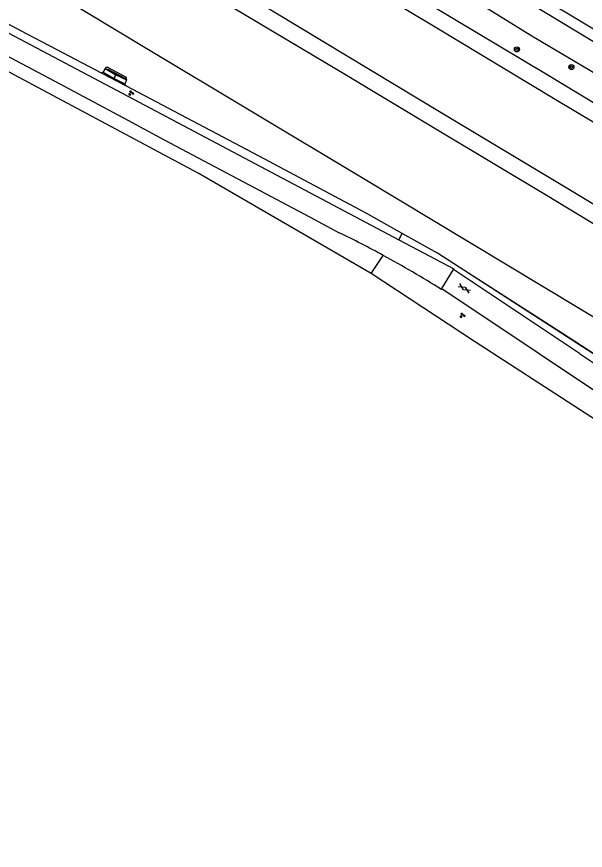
# Model space of a CAD drawing. Extents: x 135990 to 139000, y 393500 to 396000.
# Drawn here: x 137982.5 to 138072, y 395421.9 to 395553 of the extents above; entities that cross this region are included whole.
import ezdxf

# ---------------------------------------------------------------- set-up
doc = ezdxf.new("R2010")
doc.units = 0
for name, color, linetype in [('gg-afsc-lijn draadraster', 7, 'Continuous'), ('gg-afsc-muur', 7, 'Continuous'), ('gg-knt-BGT kruinlijn', 7, 'Continuous'), ('gg-knt-bronhoudergrens', 7, 'Continuous'), ('gg-knt-verharding', 7, 'Continuous'), ('gg-kntw-bovenkant insteek waterloop', 7, 'Continuous'), ('gt-grn-groengrens', 7, 'Continuous'), ('gt-grn-weggrens', 7, 'Continuous'), ('gt-symb-boom', 7, 'Continuous'), ('gt-symb-gesloten verharding', 7, 'Continuous'), ('gt-symb-groenvak', 7, 'Continuous'), ('gx-grn-maaiveld', 7, 'Continuous')]:
    doc.layers.add(name, color=color, linetype=linetype)

# ---------------------------------------------------------------- blocks, each defined once
blk = doc.blocks.new('gt0-GRVAK')
at = {"layer": 'gt-symb-groenvak'}
for p, q in [((-0.11, 0.19), (-0.23, 0.24)), ((-0.18, 0.15), (0.09, 0.15)), ((-0.09, 0.21), (-0.16, 0.32)), ((-0.05, 0.21), (-0.05, 0.39)), ((0, 0.21), (0.06, 0.32)), ((0.01, 0.19), (0.13, 0.24)), ((0.26, -0.05), (0.2, 0.06)), ((0.3, -0.05), (0.3, 0.13)), ((0.35, -0.05), (0.41, 0.06)), ((-0.25, -0.23), (-0.36, -0.18)), ((-0.32, -0.26), (-0.05, -0.26)), ((-0.23, -0.21), (-0.29, -0.09)), ((-0.18, -0.2), (-0.18, -0.02)), ((-0.14, -0.21), (-0.07, -0.09)), ((-0.12, -0.23), (0, -0.18)), ((0.24, -0.07), (0.12, -0.02)), ((0.17, -0.11), (0.44, -0.11)), ((0.37, -0.07), (0.49, -0.02))]:
    blk.add_line(p, q, dxfattribs=at)
blk = doc.blocks.new('gt0-GESVH1')
at = {"layer": 'gt-symb-gesloten verharding'}
for p, q in [((-0.99, -0.26), (0.01, 0.24)), ((0.01, -0.26), (-0.99, 0.24)), ((0.01, 0.24), (1.01, -0.26)), ((1.01, 0.24), (0.01, -0.26))]:
    blk.add_line(p, q, dxfattribs=at)
blk = doc.blocks.new('gt0-BOOM')
at = {"layer": 'gt-symb-boom'}
for radius in [0.4, 0.2]:
    blk.add_circle((0, 0), radius, dxfattribs=at)

msp = doc.modelspace()

# ---------------------------------------------------------------- linework, layer by layer
at = {"layer": 'gg-afsc-lijn draadraster'}
msp.add_lwpolyline([(138084.182, 395492.95), (138069.352, 395502.582), (138052.148, 395513.607), (138048.734, 395515.795), (138043.195, 395518.893)], dxfattribs=at)
at = {"layer": 'gg-afsc-muur'}
for p, q in [((137996.747, 395544.793), (137999.609, 395543.29)), ((137999.269, 395542.413), (137996.251, 395543.983))]:
    msp.add_line(p, q, dxfattribs=at)
at = {"layer": 'gg-knt-BGT kruinlijn'}
msp.add_line((137997.863, 395543.291), (137998.127, 395543.862), dxfattribs=at)
at = {"layer": 'gg-knt-bronhoudergrens'}
for points in [[(138038.302, 395512.584), (138011.056, 395528.405), (137955.355, 395558.191), (137899.628, 395587.149)], [(138173.053, 395423.926), (138158.662, 395433.286), (138126.692, 395454.812), (138082.143, 395484.071), (138054.558, 395501.912), (138038.302, 395512.584)]]:
    msp.add_lwpolyline(points, dxfattribs=at)
at = {"layer": 'gg-knt-verharding'}
for p, q in [((138000, 395540.479), (138042.651, 395517.921)), ((138028.68, 395521.461), (138033.288, 395519.019)), ((138071.133, 395500), (138051.27, 395513.252)), ((138049.373, 395510.089), (138049.462, 395510.237)), ((138049.462, 395510.237), (138064.787, 395500))]:
    msp.add_line(p, q, dxfattribs=at)
for points in [[(137691.492, 395709.62), (137703.9, 395703.599), (137716.232, 395697.425), (137729.214, 395690.752), (137742.144, 395683.978), (137754.231, 395677.59), (137766.271, 395671.114), (137777.726, 395664.808), (137789.122, 395658.398), (137814.848, 395643.483), (137864.009, 395614.186), (137889.474, 395599.25), (137917.212, 395584.294), (138000, 395540.479)], [(137799.607, 395648.838), (137824.618, 395633.891), (137837.224, 395626.444), (137849.803, 395618.952), (137875.087, 395603.728), (137883.329, 395598.938), (137895.371, 395592.262), (137907.506, 395585.756), (137942.805, 395567.102), (137988.522, 395542.859), (138000, 395536.7)], [(138129.889, 395517.948), (138104.72, 395532.469), (138078.394, 395547.984), (138051.748, 395563.972), (138025.557, 395579.901), (137998.947, 395596.24), (137973.036, 395612.924)], [(138000, 395536.7), (138005.74, 395533.62), (138028.68, 395521.461)], [(138042.651, 395517.921), (138051.32, 395513.336), (138051.27, 395513.252)], [(138064.787, 395500), (138123.351, 395460.881), (138203.751, 395406.711), (138292.203, 395350.403)], [(138071.133, 395500), (138084.951, 395490.781), (138204.461, 395410.391), (138296.857, 395351.977)]]:
    msp.add_lwpolyline(points, dxfattribs=at)
for centre, radius, start, end in [((137957.759, 395364.012), 172.429, 61.4377, 64.02187), ((137958.033, 395364.497), 171.872, 57.89694, 61.4404)]:
    msp.add_arc(centre, radius, start, end, dxfattribs=at)
at = {"layer": 'gg-kntw-bovenkant insteek waterloop'}
for points in [[(138000, 395593.715), (138034.851, 395572.17), (138065.741, 395553.64), (138073.333, 395549.111)], [(138148.259, 395500), (138143.391, 395502.742), (138063.621, 395549.951), (138033.051, 395568.84), (138004.061, 395586.331), (138000, 395588.93)]]:
    msp.add_lwpolyline(points, dxfattribs=at)
at = {"layer": 'gt-grn-groengrens'}
for p, q in [((138042.651, 395517.921), (138043.195, 395518.893)), ((138038.302, 395512.584), (138040.2, 395515.456))]:
    msp.add_line(p, q, dxfattribs=at)
at = {"layer": 'gt-grn-weggrens'}
msp.add_line((138049.462, 395510.237), (138051.27, 395513.252), dxfattribs=at)
at = {"layer": 'gx-grn-maaiveld'}
for p, q in [((137996.417, 395544.856), (137996.135, 395544.251)), ((137996.487, 395544.888), (137996.417, 395544.856)), ((137996.417, 395544.856), (137998.127, 395543.862)), ((137996.135, 395544.251), (137995.888, 395544.117)), ((137995.888, 395544.117), (137999.517, 395542.207)), ((137996.135, 395544.251), (137997.863, 395543.291)), ((137997.863, 395543.291), (137999.526, 395542.438)), ((137998.127, 395543.862), (137999.795, 395543.046)), ((137999.795, 395543.046), (137999.526, 395542.438)), ((137999.811, 395543.115), (137999.795, 395543.046)), ((137999.526, 395542.438), (137999.517, 395542.207))]:
    msp.add_line(p, q, dxfattribs=at)
for points in [[(137788.572, 395705.984), (137805.336, 395696.47), (137823.876, 395685.868), (137840.257, 395676.348), (137859.459, 395664.898), (137876.349, 395654.82), (137891.436, 395645.719), (137907.473, 395636.054), (137918.672, 395629.338), (137930.295, 395622.336), (137945.905, 395612.907), (137960.374, 395604.26), (137981.456, 395591.602), (137999.173, 395581), (138020.411, 395568.223), (138036.252, 395558.68), (138048.121, 395551.573), (138067.308, 395540.031), (138080.577, 395532.107), (138092.768, 395524.677), (138112.337, 395513.045), (138119.108, 395508.952)], [(137783.345, 395696.22), (137805.169, 395684.042), (137831.2, 395668.93), (137855.858, 395654.237), (137881.476, 395638.866), (137904.764, 395624.869), (137930.46, 395609.463), (137953.225, 395595.767), (137977.833, 395580.835), (137997.405, 395569.165), (138023.283, 395553.602), (138049.317, 395537.946), (138068.728, 395526.294), (138091.433, 395512.67), (138112.919, 395499.721)], [(138111.479, 395497.41), (138088.822, 395511.047), (138065.752, 395524.956), (138049.006, 395534.995), (138033.456, 395544.334), (138012.229, 395557.007), (137988.774, 395571.056), (137971.732, 395581.311), (137951.555, 395593.454), (137929.496, 395606.748), (137907.848, 395619.589), (137887.718, 395631.565), (137870.313, 395641.879), (137850.385, 395653.578), (137823.437, 395669.343), (137803.51, 395680.794), (137786.28, 395690.424), (137781.335, 395693.26)], [(138104.531, 395486.991), (138071.064, 395507.086), (138036.771, 395527.676), (138002.484, 395548.281), (137967.803, 395569.108), (137967.655, 395568.934), (137962.265, 395571.918), (137962.377, 395572.177), (137959.561, 395573.732), (137946.91, 395580.562), (137934.204, 395587.439), (137918.678, 395595.702), (137908.826, 395600.889), (137901.778, 395604.723), (137887.542, 395613.178), (137868.598, 395624.425), (137851.603, 395634.441), (137834.794, 395644.292), (137816.377, 395655.032), (137795.314, 395667.154), (137774.028, 395679.056)], [(137987.858, 395591.825), (137988.994, 395590.657), (138005.72, 395579.797), (138029.427, 395565.592), (138047.403, 395555.016), (138066.02, 395543.889), (138087.371, 395531.028), (138112.242, 395516.085), (138120.516, 395511.219)], [(137979.186, 395552.885), (137984.076, 395550.325), (137988.704, 395547.876), (137995.888, 395544.117)], [(137999.811, 395543.115), (137999.791, 395543.449), (137996.733, 395545.071), (137996.487, 395544.888)], [(138043.195, 395518.893), (138037.523, 395522.065), (138033.256, 395524.342), (138021.563, 395530.58), (137999.775, 395542.062), (137999.517, 395542.207)], [(138084.182, 395492.95), (138048.734, 395515.795), (138043.195, 395518.893)]]:
    msp.add_lwpolyline(points, dxfattribs=at)

# ---------------------------------------------------------------- block references
at = {"layer": 'gt-symb-boom'}
for p in [(138061.27, 395547.861), (138069.836, 395545.079)]:
    msp.add_blockref('gt0-BOOM', p, dxfattribs=at)
at = {"layer": 'gt-symb-gesloten verharding', "rotation": 147.99461679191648}
msp.add_blockref('gt0-GESVH1', (138052.978, 395510.245), dxfattribs=at)
at = {"layer": 'gt-symb-groenvak'}
for p in [(138000.497, 395540.987), (138052.662, 395506.006)]:
    msp.add_blockref('gt0-GRVAK', p, dxfattribs=at)

doc.saveas('drawing.dxf')
